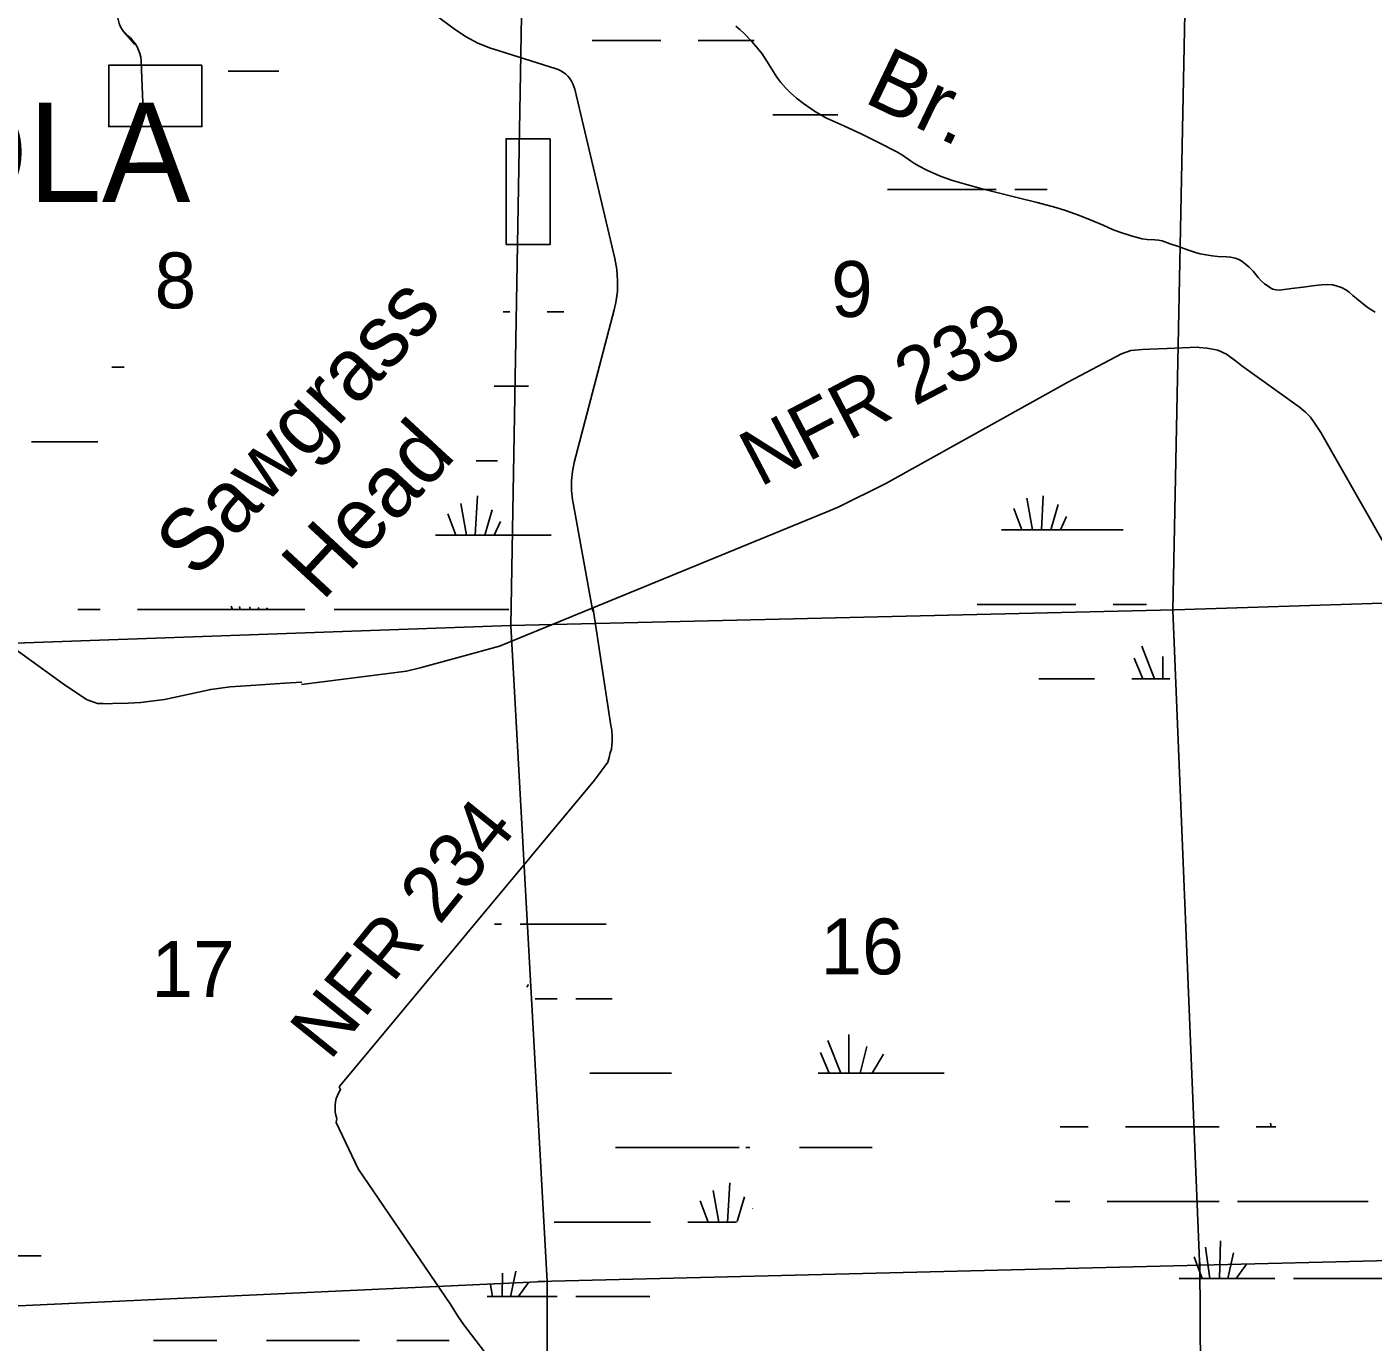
# Model space of a CAD drawing. Extents: x 2480962 to 2688785, y 277103 to 599240.
# Drawn here: x 2587590 to 2598432, y 480767 to 491360 of the extents above; entities that cross this region are included whole.
import ezdxf

# ---------------------------------------------------------------- set-up
doc = ezdxf.new("R2010")
doc.units = 0
for name, color, linetype in [('Level 31', 7, 'Continuous'), ('Level 42', 7, 'Continuous'), ('Level 44', 7, 'Continuous'), ('Local Roads Improved', 7, 'Continuous'), ('Local Roads Related Text', 7, 'Continuous'), ('Narrow River Creek and Branch and Slough', 7, 'Continuous'), ('Section Lines', 7, 'Continuous'), ('Section Numbers', 7, 'Continuous'), ('Swamps', 7, 'Continuous'), ('Swamps Text', 7, 'Continuous')]:
    doc.layers.add(name, color=color, linetype=linetype)

msp = doc.modelspace()

# ---------------------------------------------------------------- linework, layer by layer
at = {"layer": 'Level 31'}
for points in [[(2588999.74, 491051.573), (2588249.092, 491051.573), (2588249.092, 490557.454), (2588999.74, 490557.454)], [(2591804.793, 490458.63), (2591449.223, 490458.63), (2591449.223, 489608.745), (2591804.793, 489608.745)]]:
    msp.add_lwpolyline(points, close=True, dxfattribs=at)
at = {"layer": 'Local Roads Improved'}
for p, q in [((2590467.338, 491765.931), (2591031.202, 491343.269)), ((2588372.504, 491318.017), (2588459.005, 491218.121)), ((2591351.835, 491179.457), (2591845.854, 491025.865)), ((2588510.434, 491078.73), (2588524.692, 490752.491)), ((2592002.109, 490858.483), (2592325.225, 489495.041)), ((2592320.362, 489081.792), (2591998.356, 487852.701)), ((2597019.195, 488779.509), (2596772.498, 488769.204)), ((2597838.89, 488296.387), (2597374.575, 488629.515)), ((2595979.241, 488501.934), (2594507.786, 487681.204)), ((2598846.016, 486624.643), (2598010.866, 488092.332)), ((2594027.712, 487451.267), (2591397.378, 486372.452)), ((2591986.435, 487539.51), (2592147.926, 486652.777)), ((2592293.196, 485732.154), (2592147.926, 486689.191)), ((2587882.19, 486069.063), (2587263.417, 486515.256)), ((2590647.491, 486171.392), (2589801.412, 486063.402)), ((2590105.671, 482822.378), (2592160.474, 485293.33)), ((2591003.214, 481066.87), (2590259.044, 482161.841)), ((2591061.494, 480975.197), (2591003.214, 481066.87))]:
    msp.add_line(p, q, dxfattribs=at)
for points in [[(2588326.096, 491494.008), (2588322.956, 491472.598), (2588322.07, 491450.977), (2588323.451, 491429.382), (2588327.08, 491408.05), (2588332.919, 491387.214), (2588340.904, 491367.102), (2588350.947, 491347.936), (2588362.94, 491329.924), (2588376.749, 491313.264), (2588392.224, 491298.139), (2588401.427, 491290.503)], [(2591031.202, 491343.269), (2591123.216, 491281.544), (2591221.178, 491229.775), (2591324.014, 491188.53), (2591351.835, 491179.457)], [(2588401.427, 491290.503), (2588423.902, 491270.945), (2588444.209, 491249.146), (2588462.127, 491225.344), (2588477.458, 491199.798), (2588490.035, 491172.79), (2588499.72, 491144.616), (2588506.407, 491115.583), (2588510.022, 491086.011), (2588510.434, 491078.73)], [(2591845.854, 491025.865), (2591868.544, 491017.486), (2591890.235, 491006.779), (2591910.687, 490993.864), (2591929.678, 490978.882), (2591946.998, 490961.997), (2591962.458, 490943.394), (2591975.891, 490923.277), (2591987.145, 490901.866), (2591996.1, 490879.396), (2592002.109, 490858.483)], [(2592325.225, 489495.041), (2592341.253, 489407.125), (2592348.004, 489318.016), (2592345.403, 489228.688), (2592333.479, 489140.121), (2592320.362, 489081.792)], [(2596772.498, 488769.204), (2596631.38, 488764.927), (2596571.511, 488760.651), (2596481.709, 488754.237), (2596406.873, 488726.44), (2595979.241, 488501.934)], [(2597374.575, 488629.515), (2597333.882, 488663.453), (2597251.446, 488724.302), (2597180.887, 488756.375), (2597125.294, 488767.066), (2597093.222, 488773.48), (2597031.78, 488777.745), (2597019.195, 488779.509)], [(2598010.866, 488092.332), (2597963.453, 488166.243), (2597929.242, 488217.559), (2597886.479, 488258.184), (2597838.89, 488296.387)], [(2591998.356, 487852.701), (2591983.014, 487778.491), (2591975.512, 487703.085), (2591975.934, 487627.307), (2591984.275, 487551.988), (2591986.435, 487539.51)], [(2594507.786, 487681.204), (2594125.088, 487491.786), (2594027.712, 487451.267)], [(2591397.378, 486372.452), (2591083.219, 486285.298), (2590758.532, 486196.828), (2590647.491, 486171.392)], [(2588509.035, 485917.704), (2588354.392, 485911.179), (2588304.414, 485913.116), (2588257.673, 485906.679), (2588204.167, 485910.642), (2588158.587, 485910.642), (2588071.392, 485942.349), (2587882.19, 486069.063)], [(2589803.405, 486083.051), (2589666.667, 486073.142), (2589393.191, 486055.307), (2589226.728, 486045.398), (2589070.173, 486023.599), (2588911.636, 485987.929), (2588697.612, 485942.349), (2588547.002, 485924.514), (2588505.429, 485917.552)], [(2592160.474, 485293.33), (2592269.752, 485437.28), (2592279.624, 485476.506), (2592288.705, 485511.868), (2592298.476, 485542.402), (2592304.26, 485603.216), (2592304.583, 485646.217), (2592301.752, 485691.63), (2592302.14, 485696.293), (2592293.196, 485732.154)], [(2590259.044, 482161.841), (2590081.12, 482535.826), (2590086.429, 482569.062), (2590078.751, 482594.854), (2590073.81, 482621.307), (2590071.662, 482648.132), (2590072.33, 482675.034), (2590075.806, 482701.72), (2590082.052, 482727.895), (2590091.001, 482753.274), (2590102.552, 482777.579), (2590116.582, 482800.543), (2590105.671, 482822.378)], [(2591337.705, 480608.388), (2591108.232, 480905.852), (2591061.494, 480975.197)]]:
    msp.add_lwpolyline(points, dxfattribs=at)
at = {"layer": 'Narrow River Creek and Branch and Slough'}
for points in [[(2593298.711, 491366.777), (2593331.954, 491338.429), (2593364.551, 491308.914)], [(2593364.551, 491308.914), (2593429.023, 491243.47), (2593488.345, 491173.829), (2593511.849, 491142.523), (2593549.215, 491085.165), (2593602.417, 490997.08), (2593630.66, 490954.066), (2593661.796, 490912.937), (2593703.319, 490865.889), (2593736.233, 490832.517), (2593788.503, 490785.461), (2593844.316, 490741.917), (2593932.886, 490681.23), (2593978.601, 490653.786), (2594025.866, 490628.934), (2594169.709, 490562.761), (2594313.422, 490496.666), (2594455.291, 490426.459), (2594595.872, 490353.753), (2594640.764, 490327.002), (2594705.539, 490282.539), (2594738.267, 490260.734), (2594772.14, 490240.679), (2594837.973, 490206.576), (2594939.151, 490161.084), (2594990.937, 490141.367), (2595043.585, 490123.965), (2595157.497, 490090.605), (2595271.886, 490059.283), (2595574.773, 489984.46), (2595726.239, 489947.087), (2595876.845, 489906.086), (2595953.749, 489881.619), (2596067.312, 489839.768), (2596179.898, 489795.192), (2596257.047, 489762.307), (2596334.241, 489729.24), (2596392.993, 489707.207), (2596482.523, 489678.604), (2596573.285, 489654.188), (2596612.811, 489648.215), (2596673.254, 489645.549), (2596703.092, 489642.592), (2596732.118, 489635.809), (2596798.635, 489613.454), (2596864.979, 489590.597), (2596936.624, 489565.273), (2597008.493, 489540.29), (2597039.711, 489531.713), (2597087.602, 489523.248), (2597135.719, 489516.09), (2597181.857, 489511.037), (2597251.632, 489507.574), (2597286.433, 489504.379), (2597320.966, 489498.166), (2597352.076, 489486.561), (2597373.581, 489473.868), (2597433.136, 489426.21), (2597465.214, 489393.848), (2597507.428, 489340.538), (2597530.257, 489314.667), (2597556.928, 489291.125), (2597585.76, 489270.561), (2597608.183, 489257.074), (2597625.433, 489248.925), (2597651.982, 489241.179), (2597679.312, 489240.454), (2597774.211, 489252.565), (2597869.137, 489264.829), (2597942.962, 489274.1), (2598016.788, 489283.201), (2598068.149, 489285.431), (2598106.62, 489281.631), (2598135.226, 489275.517), (2598177.413, 489260.828), (2598218.323, 489239.17), (2598240.575, 489223.094), (2598269.596, 489197.201), (2598298.71, 489171.944), (2598370.703, 489113.57), (2598408.089, 489086.363), (2598448.476, 489063.693)]]:
    msp.add_lwpolyline(points, dxfattribs=at)
at = {"layer": 'Section Lines'}
for p, q in [((2596924.197, 491926.202), (2596819.682, 486663.327)), ((2591487.496, 486539.04), (2591580.279, 491787.742)), ((2602289.98, 486841.38), (2596831.668, 486663.606)), ((2596831.668, 486663.606), (2591487.496, 486539.04)), ((2596819.682, 486663.327), (2597037.789, 481352.063)), ((2591487.493, 486538.84), (2586128.344, 486346.264)), ((2591779.013, 481255.136), (2591487.493, 486538.84)), ((2597037.399, 481411.698), (2597072.844, 475993.486)), ((2586362.962, 481005.149), (2591761.186, 481254.646)), ((2591782.262, 475907.776), (2591779.013, 481255.47))]:
    msp.add_line(p, q, dxfattribs=at)
at = {"layer": 'Swamps'}
for p, q in [((2592996.703, 491251.69), (2593446.702, 491251.697)), ((2595096.712, 490051.728), (2595396.711, 490051.732)), ((2587627.23, 488019.197), (2588077.229, 488019.204)), ((2591201.164, 487266.381), (2591218.4, 487582.454)), ((2595689.346, 487308.761), (2595643.091, 487563.141)), ((2591130.164, 487266.43), (2591083.909, 487520.81)), ((2591277.85, 487266.56), (2591336.082, 487470.379)), ((2595604.272, 487308.848), (2595538.8, 487480.713)), ((2595837.032, 487308.891), (2595895.264, 487512.71)), ((2591045.09, 487266.517), (2590979.617, 487438.382)), ((2591354.445, 487266.483), (2591403.329, 487375.116)), ((2595913.628, 487308.814), (2595962.511, 487417.447)), ((2588479.669, 486666.308), (2589079.667, 486666.317)), ((2589079.667, 486666.317), (2589829.665, 486666.329)), ((2596568.352, 486371.371), (2596671.373, 486108.699)), ((2596507.943, 486274.713), (2596578.755, 486108.697)), ((2595738.851, 486108.684), (2596188.849, 486108.691)), ((2594210.489, 483244.083), (2594210.492, 482933.08)), ((2594041.338, 483195.752), (2594144.359, 482933.079)), ((2594355.477, 483147.428), (2594301.867, 482932.981)), ((2593980.928, 483099.093), (2594051.741, 482933.078)), ((2594488.382, 483087.019), (2594398.664, 482933.212)), ((2593233.359, 481733.101), (2593250.595, 482049.174)), ((2593162.359, 481733.15), (2593116.104, 481987.53)), ((2593077.285, 481733.238), (2593011.812, 481905.102)), ((2591707.76, 481255.684), (2607635.85, 481646.806)), ((2591485.125, 481132.853), (2591528.009, 481338.704)), ((2591547.32, 481132.546), (2591631.098, 481246.247)), ((2589519.47, 480780.117), (2590269.468, 480780.129))]:
    msp.add_line(p, q, dxfattribs=at)
for points in [[(2592141.687, 491251.676), (2592696.704, 491251.685)], [(2589211.064, 491002.437), (2589619.544, 491002.444)], [(2593596.708, 490651.702), (2594121.955, 490651.71)], [(2594521.284, 490051.719), (2595096.712, 490051.728)], [(2595546.711, 490051.735), (2595806.652, 490051.739)], [(2591425.225, 489066.346), (2591479.633, 489066.347)], [(2591779.633, 489066.352), (2591915.593, 489066.354)], [(2588274.036, 488619.205), (2588373.646, 488619.207)], [(2591354.454, 488466.347), (2591629.64, 488466.351)], [(2588077.229, 488019.204), (2588160.517, 488019.206)], [(2591209.083, 487866.347), (2591379.647, 487866.35)], [(2595760.346, 487308.712), (2595775.332, 487583.5)], [(2590879.656, 487266.344), (2591812.095, 487266.359)], [(2595438.838, 487308.675), (2596420.173, 487308.69)], [(2589245.347, 486667.307), (2589234.511, 486695.647)], [(2589307.668, 486666.385), (2589303.642, 486692.273)], [(2589385.83, 486666.341), (2589386.244, 486688.243)], [(2589452.929, 486666.133), (2589456.818, 486684.799)], [(2589515.125, 486665.826), (2589526.596, 486681.394)], [(2595244.275, 486708.674), (2596038.843, 486708.686)], [(2596338.842, 486708.691), (2596607.102, 486708.696)], [(2587999.808, 486666.3), (2588179.669, 486666.303)], [(2590066.088, 486666.333), (2591470.683, 486666.355)], [(2596737.505, 486290.132), (2596737.507, 486108.7)], [(2596488.849, 486108.696), (2596794.029, 486108.701)], [(2591356.685, 484133.03), (2591411.827, 484133.031)], [(2591561.827, 484133.033), (2592254.676, 484133.044)], [(2591615.614, 483625.259), (2591631.07, 483646.238)], [(2591683.172, 483533.037), (2591861.833, 483533.04)], [(2592011.833, 483533.043), (2592303.84, 483533.047)], [(2592122.712, 482933.047), (2592782.329, 482933.057)], [(2593961.834, 482933.076), (2594976.931, 482933.093)], [(2595912.26, 482499.712), (2596138.509, 482499.716)], [(2596439.258, 482499.721), (2597192.506, 482499.733)], [(2597489.505, 482499.738), (2597612.005, 482499.709)], [(2597604.505, 482529.428), (2597612.005, 482499.709)], [(2597612.005, 482499.709), (2597649.005, 482499.709)], [(2592329.489, 482333.052), (2593326.481, 482333.068)], [(2593380.229, 482333.069), (2593411.842, 482333.07)], [(2593811.841, 482333.076), (2594397.944, 482333.086)], [(2593311.371, 481737.924), (2593368.277, 481937.1)], [(2593435.181, 481841.075), (2593435.524, 481841.836)], [(2595871.267, 481898.464), (2595990.016, 481898.466)], [(2596290.765, 481898.471), (2597192.513, 481898.485)], [(2597341.013, 481898.488), (2598391.26, 481898.474)], [(2591836.573, 481733.047), (2592611.852, 481733.059)], [(2592911.851, 481733.064), (2593305.545, 481733.07)], [(2597081.267, 481531.048), (2597118.27, 481278.675)], [(2597203.766, 481583.018), (2597196.27, 481278.676)], [(2597307.767, 481486.52), (2597263.02, 481278.677)], [(2586680.938, 481462.668), (2587704.801, 481462.685)], [(2596992.269, 481453.109), (2597055.27, 481278.674)], [(2597411.518, 481393.741), (2597330.02, 481278.678)], [(2591418.026, 481133.061), (2591421.608, 481322.978)], [(2596869.771, 481278.671), (2597055.27, 481278.674)], [(2597055.27, 481278.674), (2597118.27, 481278.675)], [(2597118.27, 481278.675), (2597196.27, 481278.676)], [(2597196.27, 481278.676), (2597263.02, 481278.677)], [(2597263.02, 481278.677), (2597330.02, 481278.678)], [(2597330.02, 481278.678), (2597641.769, 481278.683)], [(2597790.018, 481278.685), (2599293.264, 481278.678)], [(2591339.864, 481133.105), (2591325.155, 481227.663)], [(2591296.223, 481133.04), (2591861.861, 481133.049)], [(2592011.86, 481133.052), (2592606.334, 481133.061)], [(2588610.426, 480780.102), (2589119.471, 480780.11)], [(2590569.467, 480780.134), (2590989.613, 480780.14)]]:
    msp.add_lwpolyline(points, dxfattribs=at)

# ---------------------------------------------------------------- texts
at = {"layer": 'Level 42'}
msp.add_text('Br.', height=500, rotation=334.3599278, dxfattribs=at).set_placement((2594317.654, 490760.054))
at = {"layer": 'Level 44'}
msp.add_text('OSCEOLA', height=800, rotation=0.0288417, dxfattribs=at).set_placement((2583735.163, 489947.027))
at = {"layer": 'Local Roads Related Text'}
for s, rotation, p in [('NFR 233', 27.6106722, (2593493.41, 487650.119)), ('NFR 234', 51.1068194, (2590030.186, 483025.276))]:
    msp.add_text(s, height=450, rotation=rotation, dxfattribs=at).set_placement(p)
at = {"layer": 'Section Numbers'}
for s, rotation, p in [('8', 359.9794111, (2588618.663, 489093.406)), ('9', 359.9794111, (2594067.084, 489023.863)), ('16', 359.9794194, (2593981.467, 483728.96)), ('17', 359.9794194, (2588593.409, 483546.84))]:
    msp.add_text(s, height=450, rotation=rotation, dxfattribs=at).set_placement(p)
at = {"layer": 'Swamps Text'}
for s, p in [('Sawgrass', (2588952.457, 486904.498)), ('Head', (2589969.239, 486726.587))]:
    msp.add_text(s, height=500, rotation=47.1798083, dxfattribs=at).set_placement(p)

doc.saveas('drawing.dxf')
